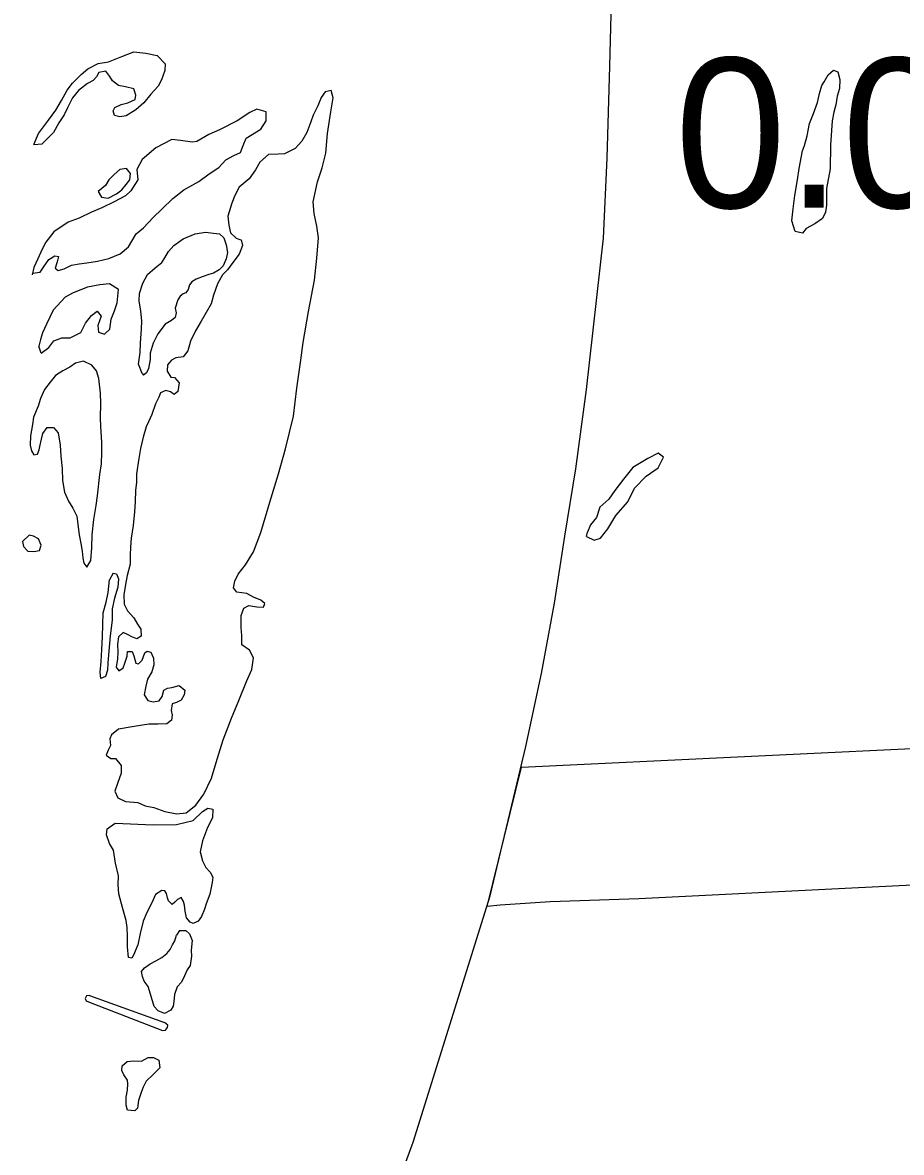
# Model space of a CAD drawing. Extents: x 1127717 to 1741049, y 2026793 to 2244711.
# Drawn here: x 1241819 to 1243058, y 2127719 to 2129312 of the extents above; entities that cross this region are included whole.
import ezdxf

# ---------------------------------------------------------------- set-up
doc = ezdxf.new("R2010")
doc.units = 0
for name, color, linetype in [('25', 7, 'Continuous'), ('6', 7, 'Continuous'), ('9', 7, 'Continuous')]:
    doc.layers.add(name, color=color, linetype=linetype)

msp = doc.modelspace()

# ---------------------------------------------------------------- linework, layer by layer
at = {"layer": '6'}
msp.add_lwpolyline([(1243169.7, 2128100.4), (1242988.5, 2128091.4), (1242687.8, 2128076.5), (1242563.2, 2128072.1), (1242492.5, 2128067.7), (1242474, 2128065.8), (1242522.4, 2128262.2), (1243465.7, 2128307.5)], dxfattribs=at)
at = {"layer": '9'}
for points in [[(1242337.5, 2127644.9), (1242369.9, 2127733.3), (1242478.3, 2128080.9), (1242528.7, 2128291.4), (1242550.7, 2128394.5), (1242569.2, 2128493.6), (1242583.5, 2128588.1), (1242599.1, 2128683.1), (1242614.4, 2128795.1), (1242638.3, 2129008.4), (1242643.5, 2129121.2), (1242646.9, 2129251), (1242650.4, 2129378.7)], [(1241835.1, 2129140.6), (1241841.7, 2129155.8), (1241855.8, 2129174.6), (1241865.9, 2129188.9), (1241874.1, 2129202.6), (1241881.7, 2129217.3), (1241889.4, 2129227), (1241901.6, 2129239.3), (1241910.9, 2129247), (1241925.7, 2129254.9), (1241940.1, 2129257.2), (1241958.9, 2129264.7), (1241975.7, 2129271.1), (1241992.7, 2129269.5), (1242008.8, 2129265.9), (1242020, 2129254.1), (1242019.8, 2129245.1), (1242015.1, 2129231.5), (1242010.3, 2129222.9), (1242000.1, 2129211.6), (1241989.9, 2129199.3), (1241978.7, 2129189.6), (1241964.9, 2129180.7), (1241956, 2129179.5), (1241948.9, 2129181.3), (1241946.8, 2129187.8), (1241949.1, 2129192.9), (1241958, 2129197.1), (1241967.5, 2129199.3), (1241977.8, 2129204.1), (1241978.7, 2129210.1), (1241976, 2129219), (1241964.4, 2129221.8), (1241954.4, 2129223.5), (1241945.8, 2129230.3), (1241942.1, 2129236.3), (1241936.4, 2129244.1), (1241926.5, 2129241.9), (1241923.2, 2129235.8), (1241918.8, 2129230.7), (1241910.4, 2129226.5), (1241897.7, 2129216.7), (1241889.4, 2129206.5), (1241882.3, 2129192.3), (1241877.5, 2129182.2), (1241870.3, 2129171), (1241862.7, 2129157.3), (1241854.4, 2129149.1), (1241846.6, 2129141.4)], [(1242958.5, 2129139.7), (1242957.8, 2129106.1), (1242952.5, 2129078.5), (1242952.6, 2129054.9), (1242951.3, 2129044.9), (1242947, 2129036.3), (1242936.2, 2129028.5), (1242923.9, 2129022.2), (1242918.6, 2129015.6), (1242908.5, 2129017.8), (1242903.7, 2129032.7), (1242905.8, 2129049.8), (1242907.8, 2129068.4), (1242911.8, 2129090.5), (1242913.9, 2129106.6), (1242918.8, 2129131.7), (1242921.6, 2129139.3), (1242925.3, 2129152.9), (1242928.8, 2129170), (1242934.5, 2129184.2), (1242940.1, 2129199.8), (1242942.8, 2129212.4), (1242946, 2129223.5), (1242949.4, 2129229.1), (1242955.1, 2129238.7), (1242962.5, 2129245.4), (1242968.5, 2129243.1), (1242971.3, 2129232.1), (1242971.1, 2129219.6), (1242967.8, 2129208.5), (1242965.6, 2129196.4), (1242962.9, 2129185.9), (1242960.7, 2129173.8)], [(1241991.5, 2128423.3), (1241994.5, 2128425.9), (1242000, 2128424.5), (1242003.7, 2128416.1), (1242003.9, 2128406.6), (1242001.2, 2128396.5), (1241995.4, 2128386.4), (1241992.7, 2128376.3), (1241990.4, 2128364.2), (1241995.6, 2128356.3), (1242003.2, 2128354.5), (1242011.6, 2128355.7), (1242016, 2128361.8), (1242018.2, 2128370.9), (1242023.2, 2128373.5), (1242029.6, 2128374.7), (1242040, 2128377.4), (1242047.7, 2128371.1), (1242046.8, 2128364.5), (1242042.5, 2128356.9), (1242036.1, 2128353.3), (1242030.2, 2128351.6), (1242028.4, 2128342.1), (1242030.1, 2128335.6), (1242029.2, 2128328.6), (1242022.4, 2128323.4), (1242010.4, 2128323.1), (1241996.9, 2128322.8), (1241988, 2128321.6), (1241973.6, 2128319.3), (1241954.2, 2128315.8), (1241944.4, 2128308), (1241942, 2128302), (1241943.2, 2128293), (1241939.9, 2128286.4), (1241937.1, 2128279.3), (1241943.7, 2128274.5), (1241950.2, 2128274.6), (1241957.9, 2128264.8), (1241958.2, 2128253.8), (1241953, 2128239.2), (1241949.3, 2128228.6), (1241953.5, 2128219.1), (1241964.1, 2128213.9), (1241981.6, 2128212.3), (1241991.7, 2128207.5), (1242004.2, 2128205.3), (1242019.8, 2128199.7), (1242036.4, 2128196.6), (1242049.8, 2128197.9), (1242063.5, 2128208.7), (1242074.7, 2128224), (1242085.6, 2128246.8), (1242093.4, 2128273.5), (1242101.8, 2128300.8), (1242113.5, 2128331.6), (1242123.9, 2128356.4), (1242134.7, 2128383.2), (1242142.3, 2128399.9), (1242144.9, 2128416.4), (1242139.2, 2128427.3), (1242128, 2128434.6), (1242128.2, 2128448.1), (1242127.4, 2128459.1), (1242127.5, 2128476.1), (1242131.2, 2128486.7), (1242138.1, 2128490.4), (1242149.2, 2128488.6), (1242158.7, 2128487.9), (1242160.5, 2128492.9), (1242154.9, 2128497.8), (1242144.8, 2128502.1), (1242135.2, 2128507.3), (1242121.2, 2128509), (1242116.6, 2128515.4), (1242118.4, 2128524.5), (1242123.1, 2128534.6), (1242133.3, 2128547.8), (1242144.8, 2128566.1), (1242155.1, 2128593.4), (1242167.6, 2128635.8), (1242180.1, 2128676.1), (1242189.7, 2128711.4), (1242201.1, 2128757.2), (1242205.7, 2128796.9), (1242211.2, 2128836.1), (1242214.6, 2128861.2), (1242222, 2128904.9), (1242230.5, 2128949.2), (1242234.2, 2128980.3), (1242236.5, 2129008.9), (1242234.1, 2129025.4), (1242230.2, 2129043.3), (1242228.8, 2129059.8), (1242235.1, 2129088), (1242241.6, 2129107.7), (1242246.6, 2129128.3), (1242249, 2129155.9), (1242253.7, 2129186.6), (1242257.2, 2129206.2), (1242254, 2129216.6)], [(1242254, 2129216.6), (1242245.6, 2129214.9), (1242240.3, 2129206.8), (1242235.5, 2129195.1), (1242228.9, 2129182), (1242225.6, 2129172.4), (1242220, 2129157.2), (1242212.8, 2129145), (1242203.6, 2129134.8), (1242188.3, 2129127.4), (1242179.3, 2129126.7), (1242165.8, 2129126.4), (1242153.6, 2129115.6), (1242147.4, 2129104.9), (1242138.7, 2129092.2), (1242124.5, 2129080.4), (1242118.3, 2129068.7), (1242114.1, 2129057.6), (1242108.5, 2129039.4), (1242109.8, 2129026.9), (1242112.1, 2129016), (1242120.3, 2129008.2), (1242125.3, 2129006.3), (1242127.3, 2129005.8), (1242129, 2128997.9), (1242124.3, 2128985.7), (1242115.6, 2128974), (1242107.8, 2128963.8), (1242101, 2128956.6), (1242093.8, 2128944), (1242088.2, 2128927.8), (1242085, 2128915.7), (1242071.1, 2128891.3), (1242063, 2128877.6), (1242055.9, 2128862.9), (1242052.2, 2128849.3), (1242045.4, 2128841.2), (1242035, 2128839.4), (1242029, 2128836.3), (1242023.2, 2128829.6), (1242022.9, 2128820.6), (1242028.1, 2128812.2), (1242033.1, 2128811.8), (1242039.8, 2128804.5), (1242038.1, 2128791.9), (1242032.7, 2128787.8), (1242027.6, 2128791.7), (1242021.1, 2128793.5), (1242013.7, 2128790.3), (1242011.3, 2128784.3), (1242006.6, 2128774.7), (1242001.4, 2128759.5), (1241996.7, 2128749.4), (1241993.4, 2128742.3), (1241989.2, 2128727.7), (1241985.1, 2128711.6), (1241983, 2128697.5), (1241979.5, 2128675.9), (1241979.8, 2128663.9), (1241978.5, 2128652.8), (1241977.9, 2128636.3), (1241976.8, 2128622.2), (1241975.2, 2128603.2), (1241972.2, 2128585.1), (1241971, 2128572.5), (1241970.8, 2128561.5), (1241970.6, 2128548.5), (1241966.5, 2128532.4), (1241964.3, 2128519.8), (1241961.6, 2128505.2), (1241962.4, 2128492.2), (1241967.1, 2128482.8), (1241975.9, 2128473), (1241981.1, 2128464.1), (1241985.7, 2128456.7), (1241986.5, 2128447.2), (1241980.1, 2128443.1), (1241973, 2128445.9), (1241968, 2128448.8), (1241960.9, 2128452.1), (1241954.1, 2128446), (1241952.8, 2128435.9), (1241953.6, 2128424.4), (1241952.8, 2128414.9), (1241951.1, 2128403.3), (1241954.7, 2128397.9), (1241961.1, 2128402.6), (1241963.4, 2128409.1), (1241966.7, 2128418.7), (1241967, 2128425.2), (1241973.5, 2128425.4), (1241976.1, 2128419.4), (1241978.9, 2128409), (1241982.4, 2128408.1), (1241987.8, 2128413.2), (1241991.5, 2128423.3)], [(1241833, 2128958.8), (1241843.9, 2128960.6), (1241848.7, 2128967.7), (1241856, 2128978.4), (1241864.3, 2128983.6), (1241869.8, 2128982.7), (1241868, 2128975.1), (1241865.2, 2128966.1), (1241869.3, 2128962.7), (1241877.8, 2128964.9), (1241888.1, 2128970.1), (1241899, 2128972.4), (1241909.5, 2128973.6), (1241924.9, 2128976), (1241940.8, 2128979.9), (1241956.6, 2128986.3), (1241968.3, 2128996.1), (1241979.4, 2129014.3), (1241989.6, 2129023.1), (1242003.3, 2129037.4), (1242015.5, 2129049.2), (1242031.1, 2129064.1), (1242046.3, 2129076.5), (1242067.4, 2129088.5), (1242082.1, 2129098.9), (1242095.9, 2129108.2), (1242105.6, 2129119), (1242116.9, 2129125.2), (1242126.3, 2129129), (1242130.1, 2129139.1), (1242134.3, 2129149.2), (1242155, 2129162.2), (1242162.7, 2129173.9), (1242162.4, 2129186.4), (1242149.3, 2129190.1), (1242139.5, 2129185.4), (1242121.8, 2129173.9), (1242096.6, 2129161.3), (1242081.8, 2129154.5), (1242064.6, 2129144.5), (1242058.6, 2129143.9), (1242041.6, 2129146), (1242029.6, 2129147.7), (1242006.9, 2129135.7), (1241987.8, 2129119.2), (1241980.2, 2129105), (1241981.5, 2129090.5), (1241971.9, 2129075.2), (1241964.1, 2129068.1), (1241948.3, 2129059.7), (1241930.6, 2129051.2), (1241916.3, 2129044.9), (1241899, 2129036.5), (1241883.2, 2129031.1), (1241863, 2129017.1), (1241851.9, 2129002.8), (1241846.6, 2128992.7), (1241840.5, 2128979), (1241834.8, 2128966.9), (1241832.5, 2128956.8)], [(1242960.7, 2129173.8), (1242958.5, 2129139.7)], [(1241835.1, 2129140.6), (1241846.6, 2129141.4)], [(1241925.5, 2129074.1), (1241930.2, 2129066.2), (1241939.7, 2129065), (1241951.6, 2129070.8), (1241958.9, 2129076.4), (1241965.2, 2129084.1), (1241970.1, 2129090.7), (1241971.3, 2129099.8), (1241965.7, 2129106.6), (1241956.2, 2129105.4), (1241948.4, 2129098.2), (1241940.6, 2129090.5), (1241935.8, 2129082.9)], [(1241935.8, 2129082.9), (1241925.5, 2129074.1)], [(1241987.6, 2128817.3), (1241982.3, 2128830.7), (1241984.9, 2128847.2), (1241985.5, 2128860.8), (1241986.6, 2128879.8), (1241987.3, 2128891.9), (1241986, 2128905.3), (1241983.6, 2128919.8), (1241983.9, 2128930.3), (1241988.5, 2128945), (1241995.2, 2128957.1), (1242006, 2128966.4), (1242015.3, 2128974.1), (1242019.6, 2128980.7), (1242024.9, 2128989.4), (1242032.2, 2128998.1), (1242045.4, 2129007.4), (1242062.2, 2129014.3), (1242077.1, 2129016.7), (1242088.1, 2129015.4), (1242096.6, 2129014.6), (1242102.8, 2129008.8), (1242106, 2128998.8), (1242107.8, 2128988.3), (1242106, 2128979.3), (1242101.7, 2128969.2), (1242096.4, 2128963.5), (1242088.5, 2128958.8), (1242081.5, 2128957.2), (1242073.6, 2128954.5), (1242063.7, 2128950.7), (1242057.8, 2128946.6), (1242054.5, 2128942.5), (1242052.6, 2128936), (1242049.2, 2128931.4), (1242045.3, 2128929.8), (1242041.4, 2128926.7), (1242038, 2128921.6), (1242034.3, 2128909.5), (1242035.4, 2128903), (1242034.1, 2128896.5), (1242029.2, 2128892.4), (1242020.3, 2128887.1), (1242009.7, 2128873.4), (1242003, 2128860.2), (1241998.9, 2128846.1), (1241999.1, 2128837.1), (1241996.4, 2128824.5), (1241994, 2128818.4), (1241989.6, 2128815.3)], [(1241845.2, 2128846.4), (1241855.9, 2128854.2), (1241863.2, 2128863.4), (1241874.6, 2128867.7), (1241886.1, 2128867.9), (1241901.4, 2128875.3), (1241908, 2128888.5), (1241916.3, 2128899.2), (1241924.1, 2128905.4), (1241929.7, 2128898.5), (1241925.1, 2128885.4), (1241926.3, 2128875.9), (1241934.8, 2128873.1), (1241942.2, 2128879.8), (1241943.8, 2128894.3), (1241948.5, 2128906), (1241952.3, 2128917.1), (1241954.3, 2128936.1), (1241941.6, 2128943.8), (1241928.2, 2128942.5), (1241910.8, 2128939.1), (1241890.5, 2128931.1), (1241879.2, 2128925.3), (1241862.2, 2128906.9), (1241852.7, 2128887.2), (1241847, 2128875), (1241844.2, 2128865.4), (1241841.9, 2128855.9)], [(1241845.2, 2128846.4), (1241841.9, 2128855.9)], [(1241909.8, 2128544.5), (1241915.5, 2128553.7), (1241916.6, 2128571.7), (1241917.2, 2128589.8), (1241919.7, 2128611.4), (1241922.7, 2128631.5), (1241924.8, 2128645), (1241928.1, 2128675.2), (1241930.2, 2128690.2), (1241930.9, 2128706.3), (1241931, 2128720.8), (1241929.5, 2128742.8), (1241928.7, 2128754.8), (1241929.2, 2128775.3), (1241928.9, 2128789.8), (1241926.4, 2128810.3), (1241923.1, 2128821.2), (1241916.9, 2128829.1), (1241904.8, 2128834.8), (1241893.9, 2128832.1), (1241885.6, 2128826.4), (1241875.7, 2128821.1), (1241865.4, 2128814.9), (1241858.1, 2128805.2), (1241849.9, 2128795), (1241844.2, 2128782.3), (1241841, 2128771.2), (1241834.3, 2128756.1), (1241833.1, 2128745.5), (1241830, 2128729.4), (1241829.8, 2128716.4), (1241831.5, 2128708.4), (1241835.1, 2128703), (1241840.1, 2128703.6), (1241842.4, 2128709.7), (1241843.3, 2128714.7), (1241845.6, 2128724.8), (1241847.4, 2128732.8), (1241853.7, 2128741.5), (1241862.6, 2128741.2), (1241869.3, 2128733.8), (1241872.2, 2128716.4), (1241873.1, 2128700.9), (1241875, 2128683.4), (1241875.4, 2128666.4), (1241878.3, 2128649.9), (1241883.6, 2128637.6), (1241889.8, 2128627.7), (1241895.6, 2128616.3), (1241896.9, 2128604.3), (1241898.7, 2128589.8), (1241901, 2128577.9), (1241903.2, 2128566.9), (1241904, 2128557.4), (1241905.2, 2128549.9)], [(1241987.6, 2128817.3), (1241989.6, 2128815.3)], [(1242614.4, 2128587.8), (1242625, 2128582.5), (1242633.9, 2128585.2), (1242644.1, 2128598.5), (1242655.6, 2128617.3), (1242672.6, 2128636.7), (1242682.1, 2128656), (1242698.2, 2128672.9), (1242715.4, 2128684.3), (1242723, 2128699.5), (1242715.4, 2128705.3), (1242700.6, 2128697.5), (1242679.4, 2128685), (1242666.4, 2128668.6), (1242654.3, 2128652.3), (1242645.6, 2128640.1), (1242632.9, 2128628.8), (1242628.2, 2128614.2), (1242620, 2128603.9), (1242615.8, 2128593.8)], [(1241819.1, 2128580.5), (1241820.2, 2128573.5), (1241826.4, 2128567.1), (1241834.9, 2128566.3), (1241842.8, 2128568), (1241845.2, 2128575.6), (1241841.4, 2128584.5), (1241834.4, 2128588.3), (1241828.3, 2128589.7)], [(1241828.3, 2128589.7), (1241819.1, 2128580.5)], [(1241828.3, 2128589.7), (1241828.3, 2128589.7)], [(1242614.4, 2128587.8), (1242615.8, 2128593.8)], [(1241905.2, 2128549.9), (1241909.8, 2128544.5)], [(1241946.9, 2128535.9), (1241951.4, 2128535), (1241954.1, 2128528.1), (1241953.4, 2128516), (1241948.8, 2128500.4), (1241945.6, 2128485.8), (1241945.5, 2128469.8), (1241942.5, 2128447.7), (1241940.6, 2128426.1), (1241939.5, 2128409.6), (1241938.7, 2128399), (1241935.9, 2128390), (1241929.5, 2128387.3), (1241928.3, 2128396.3), (1241929.9, 2128411.3), (1241931, 2128428.4), (1241931.6, 2128446.4), (1241932.2, 2128463), (1241932.8, 2128480), (1241936.9, 2128495.1), (1241939.6, 2128508.7), (1241941.7, 2128526.3)], [(1241946.9, 2128535.9), (1241941.7, 2128526.3)], [(1241949.4, 2128183.5), (1242003.3, 2128180.8), (1242036.2, 2128181.5), (1242059.6, 2128187.1), (1242072.7, 2128199.9), (1242080.1, 2128204.6), (1242087.1, 2128202.8), (1242086.9, 2128190.8), (1242079.8, 2128177.1), (1242072.7, 2128158.4), (1242069.6, 2128142.8), (1242072.9, 2128130.3), (1242077.6, 2128120.9), (1242083.8, 2128114.1), (1242087.4, 2128107.2), (1242086.6, 2128099.6), (1242083, 2128083), (1242077.9, 2128069.4), (1242075.5, 2128061.8), (1242071.3, 2128051.7), (1242066.5, 2128045.1), (1242059.5, 2128041.9), (1242055.5, 2128043.8), (1242050.4, 2128049.7), (1242048.2, 2128059.2), (1242047.5, 2128067.7), (1242045.8, 2128072.6), (1242042.7, 2128078.6), (1242037.3, 2128075.4), (1242033.9, 2128071.8), (1242030, 2128068.7), (1242024.9, 2128073.6), (1242023.2, 2128078.1), (1242022.1, 2128084.1), (1242019.5, 2128088), (1242015.5, 2128088.4), (1242006.7, 2128082.7), (1242001.5, 2128071.1), (1241994.3, 2128057.4), (1241989.1, 2128045.2), (1241985, 2128027.6), (1241981.4, 2128011.5), (1241977.6, 2128002.9), (1241975.8, 2127997.9), (1241972.9, 2127992.8), (1241968.4, 2127993.7), (1241967, 2128008.7), (1241967.2, 2128023.7), (1241966.4, 2128036.2), (1241965.1, 2128046.2), (1241962.4, 2128056.1), (1241958.6, 2128069.6), (1241954.7, 2128083.5), (1241953.9, 2128096.5), (1241954.1, 2128109), (1241950.2, 2128126.9), (1241947.3, 2128145.4), (1241941.6, 2128154.8), (1241937.3, 2128166.7), (1241938.1, 2128175.2)], [(1241938.1, 2128175.2), (1241949.4, 2128183.5)], [(1242040.3, 2128031.9), (1242049.3, 2128031.7), (1242054.4, 2128027.3), (1242058.1, 2128017.8), (1242057, 2128004.3), (1242057.2, 2127995.8), (1242055.5, 2127982.7), (1242051.1, 2127976.6), (1242047.3, 2127968), (1242043.1, 2127958.9), (1242037.2, 2127952.3), (1242033.5, 2127941.7), (1242032.2, 2127931.6), (1242031.4, 2127925.1), (1242028, 2127919.5), (1242019.2, 2127914.8), (1242010.1, 2127918.6), (1242004.5, 2127924.9), (1242000.7, 2127937.4), (1241996.3, 2127952.8), (1241990.6, 2127960.2), (1241988, 2127967.1), (1241986.8, 2127974.1), (1241991.2, 2127979.2), (1241999, 2127984.9), (1242006.9, 2127989.1), (1242015.3, 2127993.8), (1242022.6, 2127999.5), (1242027, 2128005.1), (1242030.3, 2128011.7), (1242033.7, 2128017.3), (1242036, 2128025.3)], [(1242040.3, 2128031.9), (1242036, 2128025.3)], [(1241913.3, 2127940.3), (1241909.3, 2127939.7), (1241907.4, 2127936.2), (1241908.5, 2127932.7), (1241912, 2127931.3), (1242016.3, 2127890.7), (1242020.7, 2127891.3), (1242023.6, 2127894.9), (1242024.1, 2127898.4), (1242019, 2127902.3)], [(1241913.3, 2127940.3), (1242019, 2127902.3)], [(1241966.4, 2127846.9), (1241975.9, 2127848.2), (1241986.9, 2127847.4), (1241996.2, 2127852.7), (1242003.7, 2127852.8), (1242011.3, 2127849), (1242012.5, 2127838), (1242003.3, 2127828.8), (1241993.5, 2127819.5), (1241989.2, 2127810.9), (1241986.4, 2127803.4), (1241982.7, 2127792.2), (1241981, 2127781.2), (1241977.5, 2127777.6), (1241967, 2127778.4), (1241964.9, 2127785.3), (1241965.1, 2127796.8), (1241966.9, 2127806.9), (1241967.7, 2127815.4), (1241967, 2127820.9), (1241961.9, 2127828.3), (1241959.2, 2127834.2), (1241959.6, 2127840.8)], [(1241959.6, 2127840.8), (1241966.4, 2127846.9)]]:
    msp.add_lwpolyline(points, dxfattribs=at)

# ---------------------------------------------------------------- texts
at = {"layer": '25'}
msp.add_text('0.0', height=211.2, dxfattribs=at).set_placement((1242738.8, 2129051.2))

doc.saveas('drawing.dxf')
